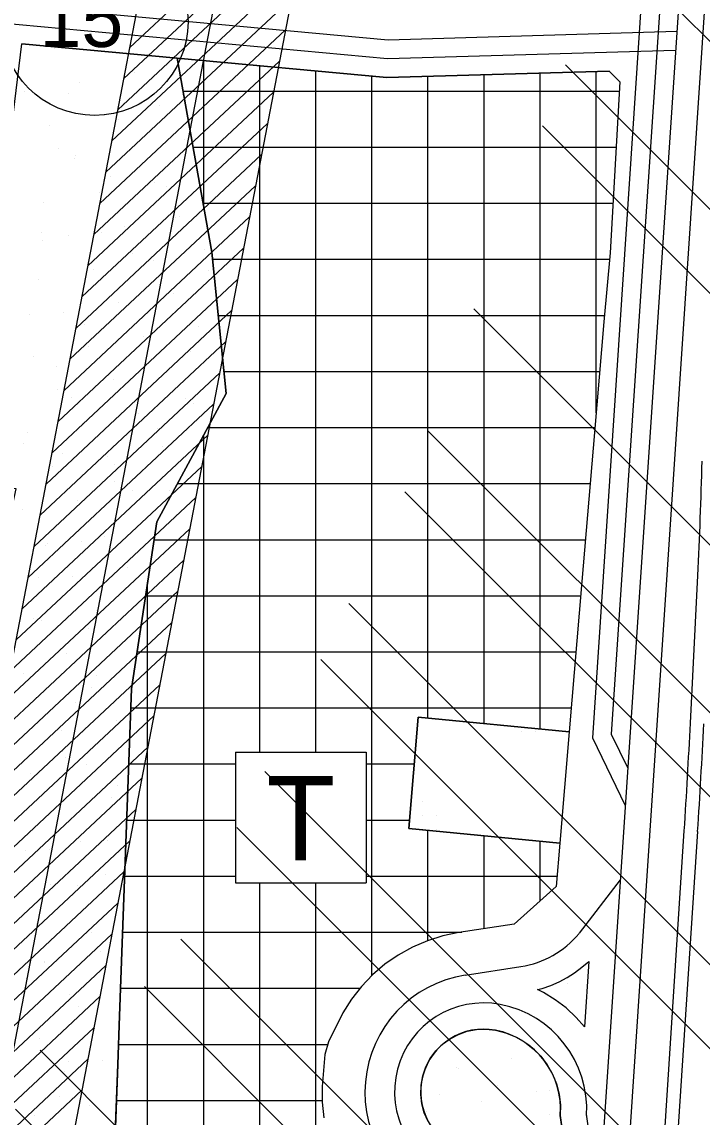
# Model space of a CAD drawing. Extents: x 419109 to 421295, y 4452223 to 4457798.
# Drawn here: x 420118.6 to 420300.6, y 4456315.8 to 4456608.7 of the extents above; entities that cross this region are included whole.
import ezdxf

# ---------------------------------------------------------------- set-up
doc = ezdxf.new("R2010")
doc.units = 0
for name, color, linetype in [('ADAKENARI', 7, 'Continuous'), ('KALDIRIM_FAT', 7, 'Continuous'), ('KD_DAIRE', 7, 'Continuous'), ('KD_YGEN', 7, 'Continuous'), ('PL_AYA_PARK_DINLENME', 7, 'Continuous'), ('PL_PASIF_YESIL', 7, 'Continuous'), ('PL_T_TURIZM_TA', 7, 'Continuous'), ('PL_TİCARET', 7, 'Continuous'), ('RAYLI_TOPLU_TAŞIMA_HATTI', 7, 'Continuous'), ('SEMBOL_FAT', 7, 'Continuous'), ('SN_TR_SIVILASMA', 7, 'Continuous'), ('TA_ENH_154', 7, 'Continuous'), ('TA_ENH_KORUMA', 7, 'Continuous'), ('TA_ENH_TARAMA', 7, 'Continuous'), ('TRFAT_PARKALANI', 7, 'Continuous'), ('TRFAT_TİCARET', 7, 'Continuous'), ('TRFAT_TURİZM', 7, 'Continuous')]:
    doc.layers.add(name, color=color, linetype=linetype)

msp = doc.modelspace()

# ---------------------------------------------------------------- linework, layer by layer
at = {"layer": 'ADAKENARI'}
for p, q in [((420160.15, 4456599.01), (420118.58, 4456602.84)), ((420216.29, 4456593.83), (420160.15, 4456599.01)), ((420169.46, 4456547.15), (420160.15, 4456599.01)), ((420275.75, 4456595.58), (420216.29, 4456593.83)), ((420275.75, 4456595.58), (420278.59, 4456592.67)), ((420278.59, 4456592.67), (420276.03, 4456546.98)), ((420173.29, 4456509.33), (420169.46, 4456547.15)), ((420276.03, 4456546.98), (420274.31, 4456528.46)), ((420274.31, 4456528.46), (420271.81, 4456498.86)), ((420154.72, 4456475.01), (420173.29, 4456509.33)), ((420271.81, 4456498.86), (420268.45, 4456459.04)), ((420147.91, 4456430.31), (420154.72, 4456475.01)), ((420268.45, 4456459.04), (420265.05, 4456418.78)), ((420144.75, 4456342.83), (420147.91, 4456430.31)), ((420222.16, 4456393), (420224.67, 4456422.74)), ((420224.67, 4456422.74), (420265.05, 4456418.78)), ((420265.05, 4456418.78), (420262.53, 4456389.04)), ((420262.53, 4456389.04), (420222.16, 4456393)), ((420262.53, 4456389.04), (420261.55, 4456377.44)), ((420261.55, 4456377.44), (420250.34, 4456367.39)), ((420250.34, 4456367.39), (420235.47, 4456365.1)), ((420231.22, 4456364.22), (420227.09, 4456362.92)), ((420235.47, 4456365.1), (420231.22, 4456364.22)), ((420223.1, 4456361.21), (420219.31, 4456359.11)), ((420227.09, 4456362.92), (420223.1, 4456361.21)), ((420219.31, 4456359.11), (420215.75, 4456356.65)), ((420215.75, 4456356.65), (420212.45, 4456353.84)), ((420270.25, 4456357.41), (420269.09, 4456339.87)), ((420212.45, 4456353.84), (420209.45, 4456350.71)), ((420209.45, 4456350.71), (420206.78, 4456347.3)), ((420206.78, 4456347.3), (420204.47, 4456343.63)), ((420204.47, 4456343.63), (420200.62, 4456335.93)), ((420144.75, 4456342.83), (420144.28, 4456329.84)), ((420200.62, 4456335.93), (420199.65, 4456332.53)), ((420199.65, 4456332.53), (420198.92, 4456323.99)), ((420137.25, 4456140.22), (420144.28, 4456329.84)), ((420198.92, 4456323.99), (420198.97, 4456319.75)), ((420198.97, 4456319.75), (420199.44, 4456315.53)), ((420265.41, 4456296.79), (420262.66, 4456316.18))]:
    msp.add_line(p, q, dxfattribs=at)
for points in [[(420256.57, 4456349.85), (420257.85, 4456350.2), (420260.13, 4456351), (420262.33, 4456351.97), (420264.46, 4456353.11), (420266.5, 4456354.39), (420268.43, 4456355.83), (420270.25, 4456357.41)], [(420269.09, 4456339.87), (420266.87, 4456342.44), (420264.21, 4456344.95), (420261.31, 4456347.17), (420258.19, 4456349.07), (420256.57, 4456349.85)]]:
    msp.add_lwpolyline(points, dxfattribs=at)
for centre, radius, start, end in [((420242.12, 4456322.5), 16.8, 79.1508, 251.1259), ((420241.23, 4456317.89), 21.5, 355.4353, 79.1514)]:
    msp.add_arc(centre, radius, start, end, dxfattribs=at)
at = {"layer": 'KALDIRIM_FAT'}
for p, q in [((420343.18, 4457347.73), (420272.58, 4456286.94)), ((420350.17, 4457347.26), (420279.44, 4456284.59)), ((420297.37, 4456809.93), (420271.23, 4456417.19)), ((420302.5, 4456811.69), (420276.3, 4456418.19)), ((420216.6, 4456603.85), (420002.39, 4456623.6)), ((420216.45, 4456598.84), (420000.94, 4456618.71)), ((420293.82, 4456606.12), (420216.6, 4456603.85)), ((420293.49, 4456601.11), (420216.45, 4456598.84)), ((420271.23, 4456417.19), (420280.04, 4456399.07)), ((420276.3, 4456418.19), (420280.71, 4456409.12)), ((420267.76, 4456364.95), (420278.72, 4456379.23)), ((420237.22, 4456353.73), (420252.09, 4456356.03)), ((420272.99, 4456293.14), (420269.69, 4456316.51))]:
    msp.add_line(p, q, dxfattribs=at)
for centre, radius, start, end in [((420248.23, 4456381.03), 25.3, 278.7859, 320.2218), ((420242.09, 4456322.41), 31.7, 98.7856, 251.1263), ((420242.12, 4456322.5), 23.8, 79.1508, 251.1259), ((420241.23, 4456317.89), 28.5, 356.5925, 79.1508)]:
    msp.add_arc(centre, radius, start, end, dxfattribs=at)
at = {"layer": 'KD_DAIRE'}
msp.add_circle((420138.06, 4456608.72), 25, dxfattribs=at)
at = {"layer": 'PL_AYA_PARK_DINLENME'}
msp.add_lwpolyline([(420104.23, 4456485.35), (420118.58, 4456602.84), (420160.15, 4456599.01), (420169.46, 4456547.15), (420173.29, 4456509.33), (420154.72, 4456475.01), (420147.91, 4456430.31), (420144.75, 4456342.83), (420144.28, 4456329.84), (420137.25, 4456140.22), (420129.3, 4456138.28), (420127.15, 4456137.75), (420107.76, 4456133), (420085.19, 4456127.47), (420079.28, 4456126.03), (420096.85, 4456290.79), (420097.25, 4456393.24), (420117.08, 4456483.82)], close=True, dxfattribs=at)
at = {"layer": 'PL_PASIF_YESIL'}
msp.add_lwpolyline([(420262.33, 4456351.97), (420264.46, 4456353.11), (420266.5, 4456354.39), (420268.43, 4456355.83), (420270.25, 4456357.41), (420269.09, 4456339.87), (420266.87, 4456342.44), (420264.21, 4456344.95), (420261.31, 4456347.17), (420258.19, 4456349.07), (420256.57, 4456349.85), (420257.85, 4456350.2), (420260.13, 4456351)], close=True, dxfattribs=at)
msp.add_lwpolyline([(420227.3, 4456314.58), (420226.28, 4456316.89), (420225.62, 4456319.32), (420225.33, 4456321.82), (420225.42, 4456324.34), (420225.88, 4456326.81), (420226.7, 4456329.19), (420227.88, 4456331.42), (420229.37, 4456333.45), (420231.15, 4456335.23), (420233.18, 4456336.73), (420235.4, 4456337.9), (420237.78, 4456338.73), (420240.26, 4456339.2), (420242.78, 4456339.29), (420245.28, 4456339), (420248.04, 4456338.28), (420250.68, 4456337.2), (420253.15, 4456335.78), (420255.42, 4456334.04), (420257.43, 4456332.02), (420259.16, 4456329.75), (420260.58, 4456327.27), (420261.65, 4456324.63), (420262.36, 4456321.86), (420262.7, 4456319.03), (420262.66, 4456316.18), (420265.41, 4456296.79)], dxfattribs=at)
at = {"layer": 'PL_T_TURIZM_TA'}
msp.add_lwpolyline([(420224.67, 4456422.74), (420265.05, 4456418.78), (420262.53, 4456389.04), (420222.16, 4456393)], close=True, dxfattribs=at)
at = {"layer": 'PL_TİCARET'}
msp.add_lwpolyline([(420137.25, 4456140.22), (420144.28, 4456329.84), (420144.75, 4456342.83), (420147.91, 4456430.31), (420154.72, 4456475.01), (420173.29, 4456509.33), (420169.46, 4456547.15), (420160.15, 4456599.01), (420216.29, 4456593.83), (420275.75, 4456595.58), (420278.59, 4456592.67), (420276.03, 4456546.98), (420274.31, 4456528.46), (420271.81, 4456498.86), (420268.45, 4456459.04), (420265.05, 4456418.78), (420224.67, 4456422.74), (420222.16, 4456393), (420262.53, 4456389.04), (420261.55, 4456377.44), (420250.34, 4456367.39), (420235.47, 4456365.1), (420231.22, 4456364.22), (420227.09, 4456362.92), (420223.1, 4456361.21), (420219.31, 4456359.11), (420215.75, 4456356.65), (420212.45, 4456353.84), (420209.45, 4456350.71), (420206.78, 4456347.3), (420204.47, 4456343.63), (420200.62, 4456335.93), (420199.65, 4456332.53), (420198.92, 4456323.99), (420198.97, 4456319.75), (420199.44, 4456315.53)], dxfattribs=at)
at = {"layer": 'RAYLI_TOPLU_TAŞIMA_HATTI'}
for p, q in [((420297.46, 4456421.14), (420299.45, 4456460.63)), ((420283.82, 4456206.8), (420295.81, 4456392.35)), ((420287.41, 4456206.57), (420299.41, 4456392.14))]:
    msp.add_line(p, q, dxfattribs=at)
for centre, radius, start, end in [((419100.95, 4456520.77), 1200, 357.12759, 358.59046), ((418298.18, 4456521.46), 2001.8, 356.3021, 357.12759), ((418301.77, 4456521.25), 2001.8, 356.3021, 357.12759)]:
    msp.add_arc(centre, radius, start, end, dxfattribs=at)
at = {"layer": 'SEMBOL_FAT'}
for p, q in [((420175.75, 4456413.41), (420175.75, 4456378.41)), ((420175.75, 4456413.41), (420210.75, 4456413.41)), ((420210.75, 4456413.41), (420210.75, 4456378.41)), ((420175.75, 4456378.41), (420210.75, 4456378.41))]:
    msp.add_line(p, q, dxfattribs=at)
at = {"layer": 'SN_TR_SIVILASMA'}
for p, q in [((421273.02, 4455633.15), (420276.28, 4456629.89)), ((421272.55, 4455588.71), (420264.03, 4456597.24)), ((421272.32, 4455566.5), (420257.91, 4456580.91)), ((421271.63, 4455499.84), (420239.54, 4456531.93)), ((421271.16, 4455455.4), (420227.3, 4456499.27)), ((421270.93, 4455433.18), (420221.05, 4456483.06)), ((421270.47, 4455388.74), (420206.08, 4456453.13)), ((421270.24, 4455366.53), (420198.6, 4456438.16)), ((421269.77, 4455322.09), (420183.63, 4456408.23)), ((421269.54, 4455299.87), (420176.15, 4456393.26)), ((421269.08, 4455255.43), (420161.18, 4456363.33)), ((421268.85, 4455233.21), (420151.38, 4456350.68)), ((421268.38, 4455188.77), (420123.47, 4456333.68)), ((421268.15, 4455166.56), (420116.87, 4456317.84))]:
    msp.add_line(p, q, dxfattribs=at)
at = {"layer": 'TA_ENH_154'}
msp.add_lwpolyline([(419862.83, 4455014.24), (420170.14, 4456613.6), (420230.68, 4456928.68), (420176.89, 4457440.84), (420133.44, 4457787.81)], dxfattribs=at)
at = {"layer": 'TA_ENH_KORUMA'}
msp.add_line((419842.5, 4455014.45), (420150.5, 4456617.38), dxfattribs=at)
msp.add_lwpolyline([(420153.62, 4457787.6), (420196.76, 4457443.12), (420250.88, 4456927.82), (420189.78, 4456609.83), (419883.15, 4455014.02)], dxfattribs=at)
at = {"layer": 'TA_ENH_TARAMA'}
for p, q in [((420147.52, 4456601.9), (420197.17, 4456648.3)), ((420145.92, 4456593.56), (420195.57, 4456639.96)), ((420144.32, 4456585.22), (420193.97, 4456631.62)), ((420142.71, 4456576.88), (420192.36, 4456623.28)), ((420141.11, 4456568.53), (420190.76, 4456614.94)), ((420139.51, 4456560.19), (420189.16, 4456606.59)), ((420137.9, 4456551.85), (420187.56, 4456598.25)), ((420136.3, 4456543.51), (420185.95, 4456589.91)), ((420134.7, 4456535.17), (420184.35, 4456581.57)), ((420133.1, 4456526.82), (420182.75, 4456573.22)), ((420131.49, 4456518.48), (420181.14, 4456564.88)), ((420129.89, 4456510.14), (420179.54, 4456556.54)), ((420128.29, 4456501.8), (420177.94, 4456548.2)), ((420126.68, 4456493.45), (420176.34, 4456539.86)), ((420125.08, 4456485.11), (420174.73, 4456531.51)), ((420123.48, 4456476.77), (420173.13, 4456523.17)), ((420121.87, 4456468.43), (420171.53, 4456514.83)), ((420120.27, 4456460.09), (420169.92, 4456506.49)), ((420118.67, 4456451.74), (420168.32, 4456498.14)), ((420117.07, 4456443.4), (420166.72, 4456489.8)), ((420115.46, 4456435.06), (420165.11, 4456481.46)), ((420113.86, 4456426.72), (420163.51, 4456473.12)), ((420112.26, 4456418.37), (420161.91, 4456464.78)), ((420110.65, 4456410.03), (420160.31, 4456456.43)), ((420109.05, 4456401.69), (420158.7, 4456448.09)), ((420107.45, 4456393.35), (420157.1, 4456439.75)), ((420105.84, 4456385.01), (420155.5, 4456431.41)), ((420104.24, 4456376.66), (420153.89, 4456423.06)), ((420102.64, 4456368.32), (420152.29, 4456414.72)), ((420101.04, 4456359.98), (420150.69, 4456406.38)), ((420099.43, 4456351.64), (420149.08, 4456398.04)), ((420097.83, 4456343.29), (420147.48, 4456389.7)), ((420096.23, 4456334.95), (420145.88, 4456381.35)), ((420094.62, 4456326.61), (420144.28, 4456373.01)), ((420093.02, 4456318.27), (420142.67, 4456364.67)), ((420091.42, 4456309.93), (420141.07, 4456356.33)), ((420089.82, 4456301.58), (420139.47, 4456347.98)), ((420088.21, 4456293.24), (420137.86, 4456339.64)), ((420086.61, 4456284.9), (420136.26, 4456331.3)), ((420085.01, 4456276.56), (420134.66, 4456322.96))]:
    msp.add_line(p, q, dxfattribs=at)
at = {"layer": 'TRFAT_PARKALANI'}
for p, q in [((420127.42, 4456601.61), (420127.42, 4456601.61)), ((420134.09, 4456592.63), (420134.09, 4456592.63)), ((420148.86, 4456595.24), (420148.86, 4456595.24)), ((420119.31, 4456590.03), (420119.31, 4456590.03)), ((420131.14, 4456589.55), (420131.14, 4456589.55)), ((420145.91, 4456586.95), (420145.91, 4456586.95)), ((420161.55, 4456589.27), (420161.55, 4456589.27)), ((420155.52, 4456586.26), (420155.52, 4456586.26)), ((420125.97, 4456581.05), (420125.97, 4456581.05)), ((420140.75, 4456583.65), (420140.75, 4456583.65)), ((420144.37, 4456582.53), (420144.37, 4456582.53)), ((420162.18, 4456577.28), (420162.18, 4456577.28)), ((420128.53, 4456574.78), (420128.53, 4456574.78)), ((420132.63, 4456572.07), (420132.63, 4456572.07)), ((420132.88, 4456572.89), (420132.88, 4456572.89)), ((420147.41, 4456574.67), (420147.41, 4456574.67)), ((420142.44, 4456567.25), (420142.44, 4456567.25)), ((420154.07, 4456565.69), (420154.07, 4456565.69)), ((420157.21, 4456564.65), (420157.21, 4456564.65)), ((420124.52, 4456560.48), (420124.52, 4456560.48)), ((420139.29, 4456563.09), (420139.29, 4456563.09)), ((420159.83, 4456556.34), (420159.83, 4456556.34)), ((420160.73, 4456556.71), (420160.73, 4456556.71)), ((420123.99, 4456552.37), (420123.99, 4456552.37)), ((420139.83, 4456552.48), (420139.83, 4456552.48)), ((420145.96, 4456554.11), (420145.96, 4456554.11)), ((420124.19, 4456550.16), (420124.19, 4456550.16)), ((420131.18, 4456551.5), (420131.18, 4456551.5)), ((420148.34, 4456546.69), (420148.34, 4456546.69)), ((420167.39, 4456547.73), (420167.39, 4456547.73)), ((420152.62, 4456545.13), (420152.62, 4456545.13)), ((420153.74, 4456544.95), (420153.74, 4456544.95)), ((420123.07, 4456539.92), (420123.07, 4456539.92)), ((420137.84, 4456542.52), (420137.84, 4456542.52)), ((420168.51, 4456542.34), (420168.51, 4456542.34)), ((420159.28, 4456536.15), (420159.28, 4456536.15)), ((420144.5, 4456533.54), (420144.5, 4456533.54)), ((420120.72, 4456530.46), (420120.72, 4456530.46)), ((420129.73, 4456530.94), (420129.73, 4456530.94)), ((420151.13, 4456530.18), (420151.13, 4456530.18)), ((420135.49, 4456527.86), (420135.49, 4456527.86)), ((420139.44, 4456526.18), (420139.44, 4456526.18)), ((420165.94, 4456527.17), (420165.94, 4456527.17)), ((420151.16, 4456524.56), (420151.16, 4456524.56)), ((420165.04, 4456522.65), (420165.04, 4456522.65)), ((420121.62, 4456519.35), (420121.62, 4456519.35)), ((420136.39, 4456521.96), (420136.39, 4456521.96)), ((420163.79, 4456520.5), (420163.79, 4456520.5)), ((420127.95, 4456516.54), (420127.95, 4456516.54)), ((420157.83, 4456515.58), (420157.83, 4456515.58)), ((420143.05, 4456512.98), (420143.05, 4456512.98)), ((420128.28, 4456510.37), (420128.28, 4456510.37)), ((420132.02, 4456508.16), (420132.02, 4456508.16)), ((420162.43, 4456507.88), (420162.43, 4456507.88)), ((420146.79, 4456505.56), (420146.79, 4456505.56)), ((420164.49, 4456506.6), (420164.49, 4456506.6)), ((420149.71, 4456504), (420149.71, 4456504)), ((420134.94, 4456501.39), (420134.94, 4456501.39)), ((420154.9, 4456499.98), (420154.9, 4456499.98)), ((420119.06, 4456496.02), (420119.06, 4456496.02)), ((420120.17, 4456498.79), (420120.17, 4456498.79)), ((420129.41, 4456493.39), (420129.41, 4456493.39)), ((420156.37, 4456495.02), (420156.37, 4456495.02)), ((420141.6, 4456492.42), (420141.6, 4456492.42)), ((420143.41, 4456490.34), (420143.41, 4456490.34)), ((420126.83, 4456489.81), (420126.83, 4456489.81)), ((420143.32, 4456485.86), (420143.32, 4456485.86)), ((420148.26, 4456483.44), (420148.26, 4456483.44)), ((420158.09, 4456483.26), (420158.09, 4456483.26)), ((420133.49, 4456480.83), (420133.49, 4456480.83)), ((420118.72, 4456478.23), (420118.72, 4456478.23)), ((420134.51, 4456469.83), (420134.51, 4456469.83)), ((420140.15, 4456471.85), (420140.15, 4456471.85)), ((420140.71, 4456471.09), (420140.71, 4456471.09)), ((420125.07, 4456468.77), (420125.07, 4456468.77)), ((420125.38, 4456469.25), (420125.38, 4456469.25)), ((420146.81, 4456462.87), (420146.81, 4456462.87)), ((420123.02, 4456460.18), (420123.02, 4456460.18)), ((420132.04, 4456460.27), (420132.04, 4456460.27)), ((420121.6, 4456449.07), (420121.6, 4456449.07)), ((420138.7, 4456451.29), (420138.7, 4456451.29)), ((420123.93, 4456448.68), (420123.93, 4456448.68)), ((420136.37, 4456446.47), (420136.37, 4456446.47)), ((420145.36, 4456442.31), (420145.36, 4456442.31)), ((420130.59, 4456439.7), (420130.59, 4456439.7)), ((420119, 4456434.3), (420119, 4456434.3)), ((420138.48, 4456433.99), (420138.48, 4456433.99)), ((420137.25, 4456430.72), (420137.25, 4456430.72)), ((420122.48, 4456428.12), (420122.48, 4456428.12)), ((420132.9, 4456426.77), (420132.9, 4456426.77)), ((420147.67, 4456424.17), (420147.67, 4456424.17)), ((420143.91, 4456421.74), (420143.91, 4456421.74)), ((420129.14, 4456419.14), (420129.14, 4456419.14)), ((420129.58, 4456413.47), (420129.58, 4456413.47)), ((420130.29, 4456412), (420130.29, 4456412)), ((420135.8, 4456410.16), (420135.8, 4456410.16)), ((420121.03, 4456407.55), (420121.03, 4456407.55)), ((420144.2, 4456404.47), (420144.2, 4456404.47)), ((420142.46, 4456401.18), (420142.46, 4456401.18)), ((420127.69, 4456398.57), (420127.69, 4456398.57)), ((420134.35, 4456389.59), (420134.35, 4456389.59)), ((420141.59, 4456389.7), (420141.59, 4456389.7)), ((420119.57, 4456386.99), (420119.57, 4456386.99)), ((420125.95, 4456387.38), (420125.95, 4456387.38)), ((420145.04, 4456387.28), (420145.04, 4456387.28)), ((420141.01, 4456380.61), (420141.01, 4456380.61)), ((420126.23, 4456378.01), (420126.23, 4456378.01)), ((420133.55, 4456377.63), (420133.55, 4456377.63)), ((420122.48, 4456367.68), (420122.48, 4456367.68)), ((420132.9, 4456369.03), (420132.9, 4456369.03)), ((420137.25, 4456365.08), (420137.25, 4456365.08)), ((420139.56, 4456360.05), (420139.56, 4456360.05)), ((420124.65, 4456357.12), (420124.65, 4456357.12)), ((420124.78, 4456357.44), (420124.78, 4456357.44)), ((420119.88, 4456352.91), (420119.88, 4456352.91)), ((420264.68, 4456351.46), (420264.68, 4456351.46)), ((420131.44, 4456348.46), (420131.44, 4456348.46)), ((420133.78, 4456345.38), (420133.78, 4456345.38)), ((420138.1, 4456339.48), (420138.1, 4456339.48)), ((420123.33, 4456336.88), (420123.33, 4456336.88)), ((420131.17, 4456330.61), (420131.17, 4456330.61)), ((420140.11, 4456330.92), (420140.11, 4456330.92)), ((420234.89, 4456328.94), (420234.89, 4456328.94)), ((420249.66, 4456331.54), (420249.66, 4456331.54)), ((420129.99, 4456327.9), (420129.99, 4456327.9)), ((420235.53, 4456328.66), (420235.53, 4456328.66)), ((420245.97, 4456324.11), (420245.97, 4456324.11)), ((420128.62, 4456321.28), (420128.62, 4456321.28)), ((420230.33, 4456321.79), (420230.33, 4456321.79)), ((420256.33, 4456322.56), (420256.33, 4456322.56)), ((420259.88, 4456322.98), (420259.88, 4456322.98)), ((420136.65, 4456318.92), (420136.65, 4456318.92)), ((420226.78, 4456317.35), (420226.78, 4456317.35)), ((420241.55, 4456319.96), (420241.55, 4456319.96)), ((420121.88, 4456316.32), (420121.88, 4456316.32)), ((420259.87, 4456316.58), (420259.87, 4456316.58))]:
    msp.add_line(p, q, dxfattribs=at)
at = {"layer": 'TRFAT_TİCARET'}
for p, q in [((420167.25, 4456559.43), (420167.25, 4456598.36)), ((420182.25, 4456413.41), (420182.25, 4456596.97)), ((420197.25, 4456413.41), (420197.25, 4456595.59)), ((420212.25, 4456353.63), (420212.25, 4456594.21)), ((420227.25, 4456422.49), (420227.25, 4456594.16)), ((420242.25, 4456421.02), (420242.25, 4456594.6)), ((420257.25, 4456419.54), (420257.25, 4456595.04)), ((420272.25, 4456504.11), (420272.25, 4456595.48)), ((420161.73, 4456590.22), (420278.45, 4456590.22)), ((420164.42, 4456575.22), (420277.61, 4456575.22)), ((420167.11, 4456560.22), (420276.77, 4456560.22)), ((420169.65, 4456545.22), (420275.87, 4456545.22)), ((420171.17, 4456530.22), (420274.47, 4456530.22)), ((420172.69, 4456515.22), (420273.19, 4456515.22)), ((420168.36, 4456500.22), (420271.93, 4456500.22)), ((420167.25, 4456147.57), (420167.25, 4456498.18)), ((420160.24, 4456485.22), (420270.66, 4456485.22)), ((420153.99, 4456470.22), (420269.39, 4456470.22)), ((420152.25, 4456143.9), (420152.25, 4456458.82)), ((420151.7, 4456455.22), (420268.13, 4456455.22)), ((420149.42, 4456440.22), (420266.86, 4456440.22)), ((420147.73, 4456425.22), (420265.59, 4456425.22)), ((420147.18, 4456410.22), (420175.75, 4456410.22)), ((420210.75, 4456410.22), (420223.61, 4456410.22)), ((420146.64, 4456395.22), (420175.75, 4456395.22)), ((420210.75, 4456395.22), (420222.35, 4456395.22)), ((420227.25, 4456362.97), (420227.25, 4456392.5)), ((420242.25, 4456366.14), (420242.25, 4456391.03)), ((420257.25, 4456373.59), (420257.25, 4456389.55)), ((420146.1, 4456380.22), (420175.75, 4456380.22)), ((420210.75, 4456380.22), (420261.79, 4456380.22)), ((420182.25, 4456151.24), (420182.25, 4456378.41)), ((420197.25, 4456154.92), (420197.25, 4456378.41)), ((420145.56, 4456365.22), (420236.28, 4456365.22)), ((420145.02, 4456350.22), (420209.07, 4456350.22)), ((420144.47, 4456335.22), (420200.41, 4456335.22)), ((420143.92, 4456320.22), (420198.97, 4456320.22))]:
    msp.add_line(p, q, dxfattribs=at)
at = {"layer": 'TRFAT_TURİZM'}
for p, q in [((420252.16, 4456419.04), (420252.16, 4456419.04)), ((420255.91, 4456419.04), (420255.91, 4456419.04)), ((420225.91, 4456400.29), (420225.91, 4456400.29)), ((420225.91, 4456396.54), (420225.91, 4456396.54)), ((420229.66, 4456396.54), (420229.66, 4456396.54)), ((420225.91, 4456392.79), (420225.91, 4456392.79)), ((420229.66, 4456392.79), (420229.66, 4456392.79))]:
    msp.add_line(p, q, dxfattribs=at)

# ---------------------------------------------------------------- texts
at = {"layer": 'KD_YGEN'}
msp.add_text('15', height=15, dxfattribs=at).set_placement((420123.4, 4456602.02))
at = {"layer": 'SEMBOL_FAT'}
msp.add_text('T', height=22.5, dxfattribs=at).set_placement((420184.03, 4456384.48))

doc.saveas('drawing.dxf')
